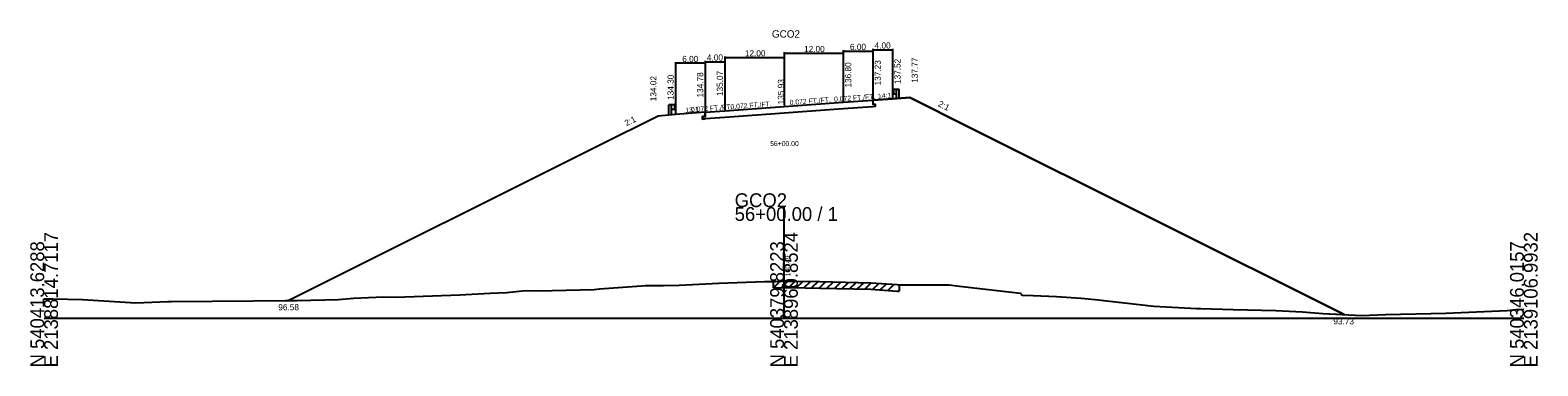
# Model space of a CAD drawing. Extents: x -14327 to 8886, y -10 to 39048.
# Drawn here: x 1997.2 to 2302.8, y 11990.3 to 12058.5 of the extents above; entities that cross this region are included whole.
import ezdxf

# ---------------------------------------------------------------- set-up
doc = ezdxf.new("R2010")
doc.units = 0
for name, color, linetype in [('Level 1', 7, 'Continuous'), ('Level 5', 7, 'Continuous'), ('Level 53', 7, 'Continuous'), ('Level 54', 7, 'Continuous'), ('Level 55', 7, 'Continuous'), ('Level 7', 7, 'Continuous'), ('RD_GPK_XS_Cell', 7, 'Continuous'), ('RD_XS_EwShp', 7, 'Continuous'), ('RD_XS_ExGround', 7, 'Continuous'), ('RD_XS_ExPaveRet', 7, 'Continuous'), ('RD_XS_Pave', 7, 'Continuous'), ('RD_XS_TX_Baseline', 7, 'Continuous'), ('RD_XS_TX_Elev_EX', 7, 'Continuous'), ('RD_XS_TX_Elev_PR', 7, 'Continuous'), ('RD_XS_TX_Station', 7, 'Continuous')]:
    doc.layers.add(name, color=color, linetype=linetype)

msp = doc.modelspace()

# ---------------------------------------------------------------- linework, layer by layer
at = {"layer": 'Level 1'}
for p, q in [((2172.02, 12046.33), (2172.14, 12046.43)), ((2172.02, 12046.23), (2172.14, 12046.14)), ((2172.02, 12045.8), (2172.14, 12045.9)), ((2172.02, 12045.7), (2172.14, 12045.61)), ((2172.15, 12046.43), (2172.23, 12046.44)), ((2172.15, 12045.61), (2172.23, 12045.59)), ((2172.16, 12046.1), (2172.16, 12045.94)), ((2172.23, 12046.5), (2172.23, 12045.53)), ((2172.23, 12046.5), (2172.78, 12046.5)), ((2172.23, 12045.53), (2172.78, 12045.53)), ((2172.78, 12044.52), (2172.78, 12046.5)), ((2172.78, 12046.5), (2173.34, 12046.5)), ((2173.34, 12044.52), (2173.34, 12046.5)), ((2126.66, 12041.3), (2126.66, 12043.29)), ((2127.22, 12043.29), (2126.66, 12043.29)), ((2127.22, 12041.3), (2127.22, 12043.29)), ((2127.77, 12043.29), (2127.22, 12043.29)), ((2127.77, 12042.32), (2127.22, 12042.32)), ((2127.77, 12043.29), (2127.77, 12042.32)), ((2127.85, 12043.21), (2127.77, 12043.23)), ((2127.85, 12042.39), (2127.77, 12042.38)), ((2127.84, 12042.88), (2127.84, 12042.73)), ((2127.98, 12043.12), (2127.86, 12043.21)), ((2127.98, 12043.02), (2127.86, 12042.93)), ((2127.98, 12042.59), (2127.86, 12042.68)), ((2127.98, 12042.49), (2127.86, 12042.4))]:
    msp.add_line(p, q, dxfattribs=at)
for centre, radius, start, end in [((2172.07, 12046.28), 0.0651, 129.0336, 230.9663), ((2172.07, 12045.75), 0.0651, 129.0336, 230.9663), ((2172.09, 12045.94), 0.0651, 302.9895, 0), ((2172.15, 12046.4), 0.026, 90, 129.0505), ((2172.09, 12046.1), 0.0651, 0, 45), ((2172.15, 12045.63), 0.026, 230.9496, 270), ((2127.91, 12042.88), 0.0651, 135, 180), ((2127.91, 12042.73), 0.0651, 180, 237.0105), ((2127.85, 12043.19), 0.026, 50.9495, 90), ((2127.85, 12042.42), 0.026, 270, 309.0504), ((2127.93, 12043.07), 0.0651, 309.0337, 50.9664), ((2127.93, 12042.54), 0.0651, 309.0337, 50.9664)]:
    msp.add_arc(centre, radius, start, end, dxfattribs=at)
at = {"layer": 'Level 5'}
for p, q in [((2168, 12044.23), (2168, 12043.4)), ((2134, 12040.95), (2133.5, 12040.91)), ((2133.5, 12040.91), (2133.5, 12040.41)), ((2134, 12041.78), (2134, 12040.95)), ((2150, 12041.6), (2138, 12040.74)), ((2162, 12042.46), (2150, 12041.6)), ((2168, 12042.9), (2162, 12042.46)), ((2168, 12043.4), (2168.5, 12043.43)), ((2168.5, 12042.93), (2168, 12042.9)), ((2168.5, 12043.43), (2168.5, 12042.93)), ((2133.5, 12040.41), (2134, 12040.45)), ((2138, 12040.74), (2134, 12040.45))]:
    msp.add_line(p, q, dxfattribs=at)
at = {"layer": 'Level 54'}
for p, q in [((2138, 12053.08), (2138, 12042.27)), ((2150, 12053.95), (2150, 12043.13)), ((2150, 12053.75), (2162, 12053.75)), ((2150, 12053.08), (2150, 12043.13)), ((2162, 12054.38), (2162, 12044)), ((2162, 12054.18), (2168, 12054.18)), ((2162, 12053.95), (2162, 12044)), ((2168, 12054.67), (2168, 12044.43)), ((2168, 12054.47), (2172, 12054.47)), ((2168, 12054.38), (2168, 12044.43)), ((2172, 12054.67), (2172, 12044.72)), ((2128, 12051.93), (2128, 12041.5)), ((2134, 12051.73), (2128, 12051.73)), ((2134, 12052.22), (2134, 12041.98)), ((2134, 12052.02), (2138, 12052.02)), ((2134, 12051.93), (2134, 12041.98)), ((2138, 12052.88), (2150, 12052.88)), ((2138, 12052.22), (2138, 12042.27))]:
    msp.add_line(p, q, dxfattribs=at)
at = {"layer": 'Level 7'}
for p, q in [((2168, 12044.23), (2172, 12044.52)), ((2172, 12044.52), (2175.5, 12044.77)), ((2175.5, 12044.77), (2187.5, 12038.77)), ((2124.5, 12041.02), (2112.5, 12035.02)), ((2128, 12041.3), (2124.5, 12041.02)), ((2134, 12041.78), (2128, 12041.3)), ((2187.5, 12038.77), (2263.58, 12000.73)), ((2112.5, 12035.02), (2049.62, 12003.58))]:
    msp.add_line(p, q, dxfattribs=at)
at = {"layer": 'RD_GPK_XS_Cell'}
for p, q in [((2150, 12000), (2150, 12022.53)), ((2000, 12000), (2150, 12000)), ((2150, 12000), (2300, 12000))]:
    msp.add_line(p, q, dxfattribs=at)
at = {"layer": 'RD_XS_EwShp'}
msp.add_lwpolyline([(2128, 12041.3), (2124.5, 12041.02), (2112.5, 12035.02), (2049.62, 12003.58), (2051.27, 12003.57), (2059.65, 12003.81), (2062.7, 12004.03), (2068.8, 12004.32), (2071.32, 12004.27), (2084.27, 12004.74), (2090.43, 12005.05), (2093.78, 12005.2), (2097.59, 12005.6), (2100.18, 12005.54), (2111.49, 12005.83), (2112.56, 12005.92), (2121.09, 12006.55), (2121.87, 12006.61), (2122.35, 12006.63), (2125.59, 12006.59), (2128.77, 12006.72), (2136.8, 12007.11), (2146.05, 12007.44), (2147.86, 12007.45), (2148.23, 12007.46), (2150, 12007.49), (2151.31, 12007.51), (2157.25, 12007.4), (2167.6, 12007.15), (2172.92, 12006.8), (2173.34, 12006.78), (2174.55, 12006.77), (2183.49, 12006.74), (2185.61, 12006.46), (2190.85, 12005.88), (2197.95, 12005.06), (2198.31, 12004.63), (2200.53, 12004.58), (2205.24, 12004.42), (2210.27, 12004.03), (2213.09, 12003.76), (2224.98, 12002.44), (2232.45, 12002.05), (2233.63, 12001.95), (2234.51, 12001.95), (2241.08, 12001.74), (2249.74, 12001.52), (2255.11, 12001.28), (2259.24, 12000.93), (2263.58, 12000.73), (2187.5, 12038.77), (2175.5, 12044.77), (2172, 12044.52), (2168, 12044.23), (2168, 12043.4), (2168.5, 12043.43), (2168.5, 12042.93), (2168, 12042.9), (2162, 12042.46), (2150, 12041.6), (2138, 12040.74), (2134, 12040.45), (2133.5, 12040.41), (2133.5, 12040.91), (2134, 12040.95), (2134, 12041.78)], close=True, dxfattribs=at)
at = {"layer": 'RD_XS_ExGround'}
for p, q in [((2136.8, 12007.11), (2146.05, 12007.44)), ((2146.05, 12007.44), (2147.86, 12007.45)), ((2147.86, 12007.45), (2148.23, 12007.46)), ((2148.23, 12007.46), (2150, 12007.49)), ((2150, 12007.49), (2151.31, 12007.51)), ((2151.31, 12007.51), (2157.25, 12007.4)), ((2157.25, 12007.4), (2167.6, 12007.15)), ((2062.7, 12004.03), (2068.8, 12004.32)), ((2068.8, 12004.32), (2071.32, 12004.27)), ((2071.32, 12004.27), (2084.27, 12004.74)), ((2084.27, 12004.74), (2090.43, 12005.05)), ((2090.43, 12005.05), (2093.78, 12005.2)), ((2093.78, 12005.2), (2097.59, 12005.6)), ((2097.59, 12005.6), (2100.18, 12005.54)), ((2100.18, 12005.54), (2111.49, 12005.83)), ((2111.49, 12005.83), (2112.56, 12005.92)), ((2112.56, 12005.92), (2121.09, 12006.55)), ((2121.09, 12006.55), (2121.87, 12006.61)), ((2121.87, 12006.61), (2122.35, 12006.63)), ((2122.35, 12006.63), (2125.59, 12006.59)), ((2125.59, 12006.59), (2128.77, 12006.72)), ((2128.77, 12006.72), (2136.8, 12007.11)), ((2167.6, 12007.15), (2172.92, 12006.8)), ((2172.92, 12006.8), (2173.34, 12006.78)), ((2173.34, 12006.78), (2174.55, 12006.77)), ((2174.55, 12006.77), (2183.49, 12006.74)), ((2183.49, 12006.74), (2185.61, 12006.46)), ((2185.61, 12006.46), (2190.85, 12005.88)), ((2190.85, 12005.88), (2197.95, 12005.06)), ((2197.95, 12005.06), (2198.31, 12004.63)), ((2198.31, 12004.63), (2200.53, 12004.58)), ((2200.53, 12004.58), (2205.24, 12004.42)), ((2205.24, 12004.42), (2210.27, 12004.03)), ((2000, 12003.91), (2001.74, 12003.92)), ((2001.74, 12003.92), (2007.8, 12003.75)), ((2007.8, 12003.75), (2018.6, 12003.1)), ((2018.6, 12003.1), (2025.09, 12003.35)), ((2025.09, 12003.35), (2025.79, 12003.36)), ((2025.79, 12003.36), (2042.37, 12003.52)), ((2042.37, 12003.52), (2048.84, 12003.59)), ((2048.84, 12003.59), (2051.27, 12003.57)), ((2051.27, 12003.57), (2059.65, 12003.81)), ((2059.65, 12003.81), (2062.7, 12004.03)), ((2210.27, 12004.03), (2213.09, 12003.76)), ((2213.09, 12003.76), (2224.98, 12002.44)), ((2224.98, 12002.44), (2232.45, 12002.05)), ((2232.45, 12002.05), (2233.63, 12001.95)), ((2233.63, 12001.95), (2234.51, 12001.95)), ((2234.51, 12001.95), (2241.08, 12001.74)), ((2241.08, 12001.74), (2249.74, 12001.52)), ((2249.74, 12001.52), (2255.11, 12001.28)), ((2255.11, 12001.28), (2259.24, 12000.93)), ((2284.17, 12001.03), (2296.64, 12001.57)), ((2296.64, 12001.57), (2298.52, 12001.75)), ((2298.52, 12001.75), (2300, 12001.79)), ((2259.24, 12000.93), (2267.1, 12000.56)), ((2267.1, 12000.56), (2271.94, 12000.71)), ((2271.94, 12000.71), (2284.17, 12001.03))]:
    msp.add_line(p, q, dxfattribs=at)
at = {"layer": 'RD_XS_ExPaveRet'}
for p, q in [((2147.86, 12006.15), (2149.23, 12007.47)), ((2147.86, 12006.15), (2147.86, 12007.45)), ((2149.41, 12006.18), (2150.77, 12007.5)), ((2150.95, 12006.2), (2152.28, 12007.49)), ((2152.5, 12006.19), (2153.81, 12007.46)), ((2154.04, 12006.16), (2155.36, 12007.43)), ((2155.59, 12006.13), (2156.9, 12007.4)), ((2157.13, 12006.1), (2158.44, 12007.37)), ((2158.68, 12006.06), (2159.98, 12007.33)), ((2160.22, 12006.03), (2161.53, 12007.3)), ((2161.77, 12005.99), (2163.07, 12007.26)), ((2163.31, 12005.95), (2164.62, 12007.22)), ((2164.86, 12005.92), (2166.16, 12007.18)), ((2147.86, 12006.15), (2148.23, 12006.16)), ((2148.23, 12006.16), (2150, 12006.19)), ((2150, 12006.19), (2151.31, 12006.21)), ((2151.31, 12006.21), (2157.25, 12006.1)), ((2157.25, 12006.1), (2167.6, 12005.85)), ((2166.4, 12005.88), (2167.7, 12007.14)), ((2167.6, 12005.85), (2172.92, 12005.5)), ((2167.95, 12005.83), (2169.2, 12007.04)), ((2169.49, 12005.73), (2170.75, 12006.94)), ((2171.04, 12005.62), (2172.29, 12006.84)), ((2172.92, 12005.5), (2173.34, 12005.48)), ((2173.34, 12006.78), (2173.34, 12005.48))]:
    msp.add_line(p, q, dxfattribs=at)
at = {"layer": 'RD_XS_Pave'}
for p, q in [((2162, 12043.8), (2168, 12044.23)), ((2134, 12041.78), (2138, 12042.07)), ((2138, 12042.07), (2150, 12042.93)), ((2150, 12042.93), (2162, 12043.8))]:
    msp.add_line(p, q, dxfattribs=at)

# ---------------------------------------------------------------- texts
at = {"layer": 'Level 53'}
for s, rotation, p in [('135.07', 90, (2137.63, 12045.07)), ('136.80', 90, (2163.63, 12046.8)), ('137.23', 90, (2169.63, 12047.23)), ('137.52', 90, (2173.63, 12047.52)), ('137.77', 90, (2177.13, 12047.77)), ('134.02', 90, (2124.13, 12044.02)), ('134.30', 90, (2127.63, 12044.3)), ('134.78', 90, (2133.63, 12044.78)), ('2:1', 333.4349, (2181.11, 12043.08)), ('2:1', 26.5651, (2118.05, 12038.92))]:
    msp.add_text(s, height=1.25, rotation=rotation, dxfattribs=at).set_placement(p)
for s, p in [('96.58', (2047.47, 12001.58)), ('93.73', (2261.38, 11998.73))]:
    msp.add_text(s, height=1.25, dxfattribs=at).set_placement(p)
at = {"layer": 'Level 54'}
for s, p in [('6.00', (2129.37, 12051.98)), ('4.00', (2134.37, 12052.27)), ('12.00', (2142.07, 12053.13)), ('12.00', (2154.07, 12054)), ('6.00', (2163.37, 12054.43)), ('4.00', (2168.37, 12054.72))]:
    msp.add_text(s, height=1.25, dxfattribs=at).set_placement(p)
at = {"layer": 'Level 55'}
for s, rotation, p in [('0.072 FT./FT.', 4.1182, (2139.18, 12042.4)), ('0.072 FT./FT.', 4.1182, (2151.18, 12043.27)), ('0.072 FT./FT.', 4.1182, (2160.18, 12043.92)), ('14:1', 4.1182, (2169.08, 12044.56)), ('13:1', 4.5739, (2130.03, 12041.71)), ('0.072 FT./FT.', 4.1182, (2131.18, 12041.83))]:
    msp.add_text(s, height=1, rotation=rotation, dxfattribs=at).set_placement(p)
at = {"layer": 'RD_GPK_XS_Cell'}
for s, p in [('56+00.00 / 1', (2140, 12019.73)), ('GCO2', (2140, 12022.53))]:
    msp.add_text(s, height=2.8, dxfattribs=at).set_placement(p)
for s, p in [('E 2138814.7117', (2002.8, 11990)), ('E 2138960.8524', (2152.8, 11990)), ('E 2139106.9932', (2302.8, 11990)), ('N 540413.6288', (2000, 11990)), ('N 540379.8223', (2150, 11990)), ('N 540346.0157', (2300, 11990))]:
    msp.add_text(s, height=2.8, rotation=90, dxfattribs=at).set_placement(p)
at = {"layer": 'RD_XS_TX_Baseline'}
msp.add_text('GCO2', height=1.5, dxfattribs=at).set_placement((2147.55, 12056.93))
at = {"layer": 'RD_XS_TX_Elev_EX'}
msp.add_text('100.49', height=1, rotation=90, dxfattribs=at).set_placement((2151.25, 12008.49))
at = {"layer": 'RD_XS_TX_Elev_PR'}
msp.add_text(' 135.93', height=1.25, rotation=90, dxfattribs=at).set_placement((2150, 12042.93))
at = {"layer": 'RD_XS_TX_Station'}
msp.add_text('56+00.00', height=1, dxfattribs=at).set_placement((2147.19, 12034.93))

doc.saveas('drawing.dxf')
